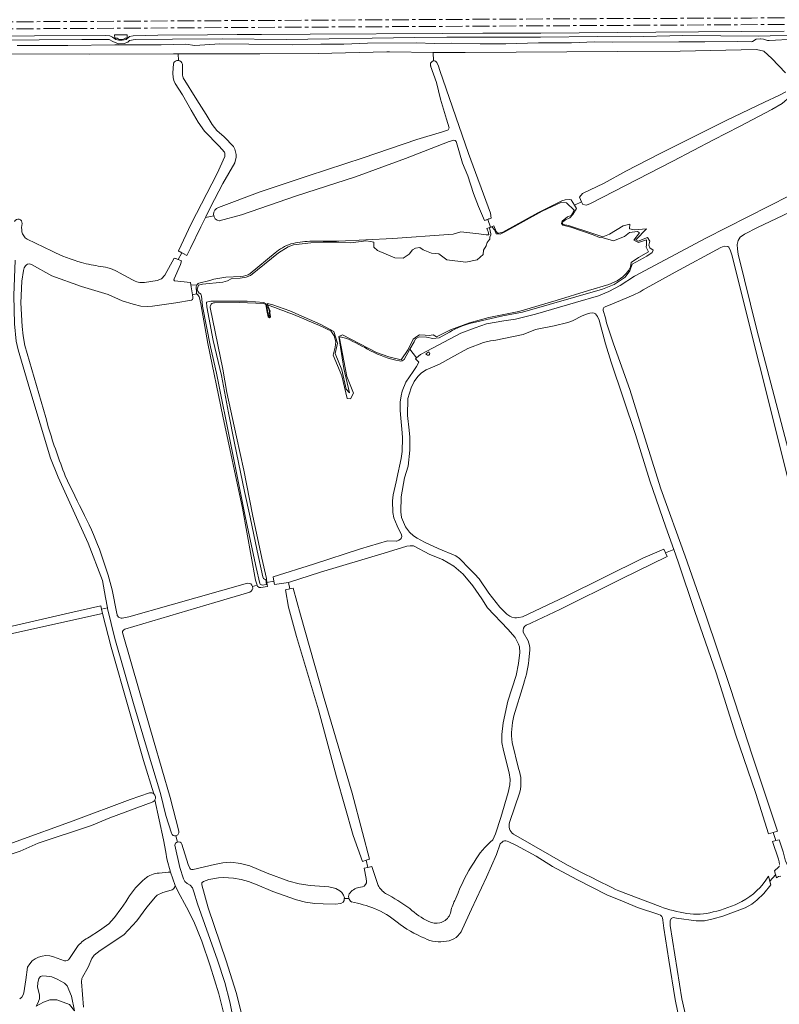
# Model space of a CAD drawing. Header units: metres. Extents: x 209813 to 223847, y 571801 to 587119.
# Tile 551 of 656: x 215466 to 215919, y 585274 to 585862. Entities that reach past the tile are written whole.
import ezdxf

# ---------------------------------------------------------------- set-up
doc = ezdxf.new("R2010")
doc.units = ezdxf.units.M
doc.linetypes.add('AM-AS', pattern=[16, 10, -2, 2, -2])
for name, color, linetype, lineweight in [('B-RO-AM-AS_SPOOR-G', 8, 'AM-AS', 0), ('B-RO-GK-BESCHOEIING-G', 8, 'GK-BESCHOEIING', 0), ('B-RO-GK-KADEMUUR-G', 8, 'Continuous', 0), ('B-RO-GR-GRAS-GV', 8, 'Continuous', 0), ('B-RO-GR-RIET-GV', 8, 'Continuous', 0), ('B-RO-GW-TALUD_KRUIN-G', 8, 'Continuous', 0), ('B-RO-KW-KUNSTWERK_GEMAAL-GV', 8, 'Continuous', 0), ('B-RO-OG-WATER_MEER-GV', 8, 'Continuous', 0), ('B-RO-VH-ONVERHARD-GV', 8, 'Continuous', 0), ('B-RO-VH-VERHARDING_HALFVERHARDING-GV', 8, 'Continuous', 0), ('B-RO-VH-VERHARDING_OPEN-GV', 8, 'Continuous', 0)]:
    doc.layers.add(name, color=color, linetype=linetype, lineweight=lineweight)
doc.linetypes.add('GK-BESCHOEIING', pattern='A,30,-5,[1,NLCS.shx,S=1,R=0,X=0,Y=0],-5', length=40)

msp = doc.modelspace()

# ---------------------------------------------------------------- linework, layer by layer
at = {"layer": 'B-RO-AM-AS_SPOOR-G', "flags": 128}
for points in [[(213304.048, 585848.332), (213310.981, 585848.37), (213413.081, 585849.117), (213518.575, 585849.635), (213615.021, 585850.01), (213740.279, 585850.819), (213960.079, 585851.998), (214010.98, 585852.193), (214210.941, 585853.522), (214414.327, 585854.443), (214610.856, 585855.734), (214697.236, 585856.125), (214772.532, 585856.619), (214926.514, 585857.284), (215011.75, 585857.888), (215397.634, 585860.164), (215803.555, 585862.346), (215902.476, 585862.758), (216119.608, 585864.071), (216159.519, 585864.182), (216286.886, 585865.197), (216687.331, 585867.023), (216761.329, 585867.481)], [(213304.075, 585844.307), (213638.605, 585846.143), (213757.034, 585846.925), (213903.907, 585847.779), (213965.765, 585848.014), (214124.022, 585848.893), (214171.521, 585849.069), (214280.756, 585849.714), (214367.487, 585850.116), (214425.824, 585850.6), (214610.37, 585851.597), (214750.18, 585852.482), (215093.525, 585854.385), (215214.408, 585854.901), (215322.886, 585855.505), (215600.987, 585857.132), (216166.326, 585860.25), (216250.869, 585860.882), (216575.959, 585862.509), (216649.075, 585862.766), (216761.488, 585863.541)]]:
    msp.add_lwpolyline(points, dxfattribs=at)
at = {"layer": 'B-RO-GK-BESCHOEIING-G', "flags": 128}
for points in [[(215743.096, 585741.888), (215744.184, 585742.283)], [(215744.184, 585742.283), (215745.054, 585742.598)], [(215745.054, 585742.598), (215745.79, 585742.865)], [(215745.79, 585742.865), (215747.081, 585743.333)], [(215561.063, 585723.417), (215561.51, 585723.196)], [(215561.51, 585723.196), (215562.649, 585722.633)], [(215562.649, 585722.633), (215563.854, 585722.038)], [(215563.854, 585722.038), (215564.301, 585721.817)], [(215558.748, 585719.391), (215559.164, 585719.215)], [(215559.292, 585719.161), (215560.415, 585718.687)], [(215560.415, 585718.687), (215561.444, 585718.253)], [(215561.444, 585718.253), (215561.985, 585718.025)], [(215561.985, 585718.025), (215562.405, 585717.848)], [(215916.158, 585353.899), (215916.498, 585352.653)], [(215916.498, 585352.653), (215916.778, 585351.627)], [(215916.778, 585351.627), (215916.817, 585351.484)], [(215916.817, 585351.484), (215917.267, 585349.831)], [(215912.509, 585350.822), (215912.926, 585349.292)], [(215912.926, 585349.292), (215913.324, 585347.829)], [(215913.324, 585347.829), (215913.594, 585346.84)], [(215913.594, 585346.84), (215913.907, 585345.687)]]:
    msp.add_lwpolyline(points, dxfattribs=at)
at = {"layer": 'B-RO-GK-KADEMUUR-G', "flags": 128}
msp.add_lwpolyline([(215907.72, 585850.283), (215907.494, 585850.28)], dxfattribs=at)
at = {"layer": 'B-RO-GR-GRAS-GV', "flags": 128}
for points in [[(215421.829, 585849.255), (215477.5, 585849.679), (215502.996, 585849.988), (215519.3, 585849.869), (215521.463, 585848.678), (215524.846, 585847.429), (215528.176, 585847.472), (215530.295, 585848.318), (215531.272, 585849.415), (215534.649, 585849.956), (215557.033, 585850.154), (215586.697, 585850.294), (215624.995, 585849.977), (215701.472, 585851.18), (215720.69, 585851.314), (215776.508, 585851.397), (215810.593, 585851.656), (215830.269, 585851.596), (215861.345, 585852.249), (215906.702, 585851.876), (215934.038, 585852.765)], [(215921.964, 585854.933), (215845.227, 585854.272), (215776.747, 585853.809), (215742.069, 585853.717), (215717.982, 585853.495), (215639.167, 585853.086), (215610.16, 585852.846), (215595.488, 585852.997), (215577.82, 585852.722), (215548.173, 585852.618), (215533.583, 585852.188), (215531.321, 585851.818), (215529.287, 585850.026), (215527.035, 585849.633), (215524.943, 585849.607), (215523.101, 585849.911), (215521.261, 585851.416), (215519.56, 585852.104), (215517.173, 585852.273), (215431.887, 585851.998)], [(215560.536, 585837.381), (215560.452, 585841.399), (215557.529, 585841.424), (215507.595, 585841.141), (215435.362, 585841.343), (215428.878, 585841.143), (215429.058, 585838.052)], [(215712.419, 585842.162), (215686.402, 585842.576), (215684.87, 585842.516), (215643.893, 585841.572), (215609.145, 585841.351), (215569.557, 585841.343), (215564.142, 585841.338), (215560.452, 585841.399)], [(215909.818, 585842.996), (215905.453, 585843.891), (215859.745, 585842.982), (215822.626, 585842.838), (215731.524, 585842.106), (215715.587, 585842.163), (215712.419, 585842.162), (215712.653, 585837.137)], [(215922.748, 585830.095), (215914.506, 585838.643), (215909.818, 585842.996)], [(215588.017, 585782.767), (215584.811, 585786.327), (215576.183, 585795.242), (215572.357, 585800.545), (215568.15, 585807.751), (215563.004, 585816.997), (215558.606, 585823.764), (215557.866, 585825.522), (215557.415, 585827.248), (215557.171, 585829.913), (215557.577, 585835.721)], [(215562.913, 585835.136), (215562.909, 585828.756), (215563.288, 585827), (215571.439, 585813.882), (215577.018, 585805.161), (215580.705, 585799.288), (215583.367, 585795.72), (215587.845, 585791.882), (215593.425, 585786.059)], [(215721.942, 585797.221), (215720.425, 585802.378), (215716.788, 585814.394), (215714.576, 585824.352), (215711, 585834.153)], [(215714.965, 585835.768), (215715.678, 585834.015), (215716.435, 585831.491), (215733.597, 585781.99), (215746.716, 585746.371), (215747.081, 585743.333), (215745.054, 585742.598)], [(215751.668, 585734.45), (215754.018, 585735.032), (215774.873, 585746.586), (215789.274, 585753.742), (215791.289, 585754.379), (215793.859, 585754.528), (215794.766, 585754.329), (215796.732, 585751.096), (215801.054, 585753.193), (215799.745, 585755.859), (215801.661, 585758.045), (215814.475, 585764.229), (215827.493, 585771.373), (215847.813, 585781.85), (215887.341, 585801.535), (215910.201, 585812.648), (215918.761, 585816.443), (215922.796, 585818.807)], [(215928.883, 585817.998), (215928.429, 585818.219), (215928.146, 585818.216), (215927.599, 585817.984), (215927.004, 585817.605), (215925.214, 585815.743), (215920.658, 585811.853), (215914.516, 585808.168), (215895.263, 585798.105), (215879.673, 585790.118), (215855.375, 585777.318), (215806.313, 585752.148), (215803.867, 585751.184), (215801.859, 585751.551), (215801.054, 585753.193)], [(215584.507, 585749.637), (215609.372, 585759.124), (215637.951, 585768.565), (215670.695, 585779.272), (215702.77, 585790.319), (215718.034, 585794.946), (215720.985, 585795.9)], [(215724.182, 585789.792), (215722.005, 585789.041), (215696.02, 585778.945), (215666.096, 585768.063), (215630.875, 585756.754), (215598.132, 585745.444), (215584.914, 585741.797)], [(215739.513, 585750.237), (215736.476, 585758.008), (215733.105, 585768.554), (215729.938, 585776.179), (215726.453, 585788.518)], [(215540.276, 585704.938), (215547.91, 585706.14), (215550.515, 585707.225), (215552.477, 585709.341), (215557.973, 585719.418), (215558.748, 585719.391), (215560.415, 585718.687), (215562.649, 585722.633), (215561.063, 585723.417), (215560.65, 585723.893), (215568.228, 585740.052), (215583.591, 585769.921), (215588.261, 585780.111)], [(215594.971, 585779.731), (215594.105, 585776.405), (215587.035, 585764.091), (215579.616, 585749.844), (215576.641, 585743.808), (215581.575, 585744.726)], [(215722.234, 585675.344), (215716.076, 585671.979), (215712.362, 585671.639), (215708.47, 585672.327), (215704.057, 585672.525), (215701.893, 585671.418), (215701.096, 585669.666), (215698.58, 585665.119), (215702.592, 585659.963), (215704.875, 585662.077), (215708.64, 585663.992), (215729.075, 585674.69), (215737.48, 585677.921), (215744.242, 585680.279), (215754.654, 585682.059), (215761.568, 585683.031), (215773.541, 585686.158), (215797.491, 585693.059), (215811.052, 585696.953), (215817.219, 585699.548), (215823.987, 585703.189), (215832.676, 585708.659), (215875.225, 585731.435), (215925.173, 585756.886)], [(215796.732, 585751.096), (215797.95, 585749.092), (215795.852, 585745.481), (215794.109, 585743.621), (215791.34, 585742.272), (215789.819, 585741.271), (215789.519, 585740.288), (215790.04, 585739.629), (215793.128, 585738.932), (215808.415, 585733.971), (215813.66, 585732.126), (215817.582, 585733.762), (215825.812, 585738.807), (215829.767, 585739.846), (215829.556, 585736.951), (215832.325, 585736.407), (215839.668, 585736.902), (215833.475, 585730.509), (215834.773, 585729.643), (215840.354, 585731.764), (215841.739, 585729.686), (215841.047, 585727.349), (215841.722, 585725.683), (215843.824, 585724.248), (215843.082, 585722.838), (215839.973, 585720.633), (215831.254, 585715.964), (215829.833, 585711.933), (215827.061, 585708.248), (215820.528, 585703.784), (215813.405, 585701.043), (215765.737, 585687.329), (215753.994, 585684.994), (215747.024, 585683.553), (215736.029, 585680.908)], [(215936.531, 585752.399), (215905.923, 585737.802), (215898.269, 585733.911), (215895.71, 585732.047), (215894.45, 585730.104), (215893.867, 585727.695), (215893.945, 585724.916), (215894.507, 585721.88), (215905.634, 585676.75), (215927.433, 585593.402), (215929.626, 585585.19)], [(215744.592, 585737.101), (215746.729, 585737.945), (215745.054, 585742.598), (215743.096, 585741.888), (215739.513, 585750.237)], [(215576.641, 585743.808), (215573.9, 585738.247), (215567.692, 585725.456), (215565.596, 585721.186), (215562.649, 585722.633)], [(215638.83, 585729.569), (215656.304, 585729.55), (215688.383, 585731.209), (215721.551, 585733.635), (215724.515, 585733.909), (215729.058, 585735.217), (215739.788, 585733.917), (215744.139, 585733.354), (215745.615, 585733.503)], [(215746.729, 585737.945), (215748.751, 585738.745), (215750.123, 585735.501), (215750.405, 585734.978)], [(215470.266, 585730.873), (215485.147, 585723.644)], [(215603.312, 585710.35), (215618.159, 585722.69)], [(215934.095, 585548.218), (215918.264, 585611.332), (215896.083, 585700.041), (215890.858, 585720.817), (215889.866, 585723.969), (215888.937, 585726.037), (215888.278, 585726.492), (215886.518, 585726.727), (215885.074, 585726.327), (215884.164, 585725.902), (215856.881, 585711.072), (215837.862, 585700.58), (215836.03, 585699.477), (215831.884, 585697.445), (215818.016, 585691.592), (215815.443, 585690.663), (215814.223, 585690.029), (215813.826, 585689.187), (215813.841, 585688.266), (215815.248, 585683.808), (215815.826, 585680.983), (215820.054, 585668.391), (215829.901, 585641.168), (215836.866, 585618.743), (215848.334, 585581.946), (215862.759, 585541.757), (215875.05, 585506.478), (215889.566, 585463.422), (215902.969, 585422.393), (215917.809, 585377.724), (215915.236, 585376.924)], [(215405.051, 585488.269), (215408.139, 585488.19), (215420.774, 585490.573), (215495.704, 585507.956), (215514.21, 585512.129), (215514.689, 585510.139), (215518.2, 585510.822), (215517.103, 585516.966), (215515.151, 585527.244), (215506.679, 585549.509), (215488.82, 585588.8), (215484.19, 585600.177), (215471.823, 585641.045), (215465.01, 585664.792), (215463.795, 585669.881), (215462.684, 585680.359), (215462.446, 585697.186), (215463.239, 585718.379)], [(215571.414, 585698.223), (215568.86, 585697.691), (215569.092, 585696.174), (215569.069, 585695.367), (215568.834, 585694.797), (215568.269, 585694.494), (215558.896, 585692.806), (215545.13, 585690.933), (215541.874, 585690.668), (215538.136, 585690.908), (215533.494, 585691.977), (215526.99, 585694.138), (215518.531, 585697.867), (215502.622, 585702.554), (215484.934, 585709.05), (215472.925, 585715.651), (215471.695, 585716.119), (215470.531, 585715.961)], [(215560.415, 585718.687), (215562.405, 585717.848), (215561.842, 585715.814), (215558.016, 585707.174), (215557.843, 585706.524), (215558.209, 585705.987), (215567.665, 585704.934), (215567.862, 585703.581), (215571.419, 585703.415)], [(215468.576, 585713.673), (215468.049, 585712.234), (215467.052, 585705.731), (215466.576, 585692.793), (215467.318, 585678.716), (215467.847, 585673.226), (215468.905, 585667.405), (215481.473, 585624.41), (215483.065, 585618.359)], [(215525.393, 585710.819), (215533.12, 585706.476)], [(215572.611, 585704.511), (215579.272, 585706.271)], [(215588.825, 585708.162), (215597.827, 585708.571)], [(215607.575, 585524.341), (215606.605, 585527.376), (215598.68, 585570.444), (215587.067, 585625.166), (215578.112, 585668.596), (215573.812, 585692.158), (215573.107, 585695.743)], [(215613.94, 585691.609), (215614.148, 585690.743), (215615.272, 585687.929), (215615.124, 585687.039), (215615.52, 585684.565), (215614.901, 585683.823), (215614.16, 585684.441), (215613.412, 585687.274), (215612.67, 585691.802), (215611.514, 585692.459), (215596.925, 585693.101), (215582.067, 585692.893)], [(215579.534, 585690.009), (215586.962, 585653.359), (215589.405, 585639.361), (215595.125, 585612.944), (215599.54, 585593.088), (215604.727, 585566.497), (215610.28, 585540.426), (215613.064, 585528.385), (215613.355, 585526)], [(215856.061, 585545.619), (215851.276, 585559.034), (215841.82, 585586.589), (215833.268, 585614.222), (215818.695, 585657.54), (215815.222, 585668.478), (215811.471, 585682.501), (215810.594, 585684.621), (215809.316, 585686.309), (215808.589, 585686.764), (215807.612, 585686.9), (215806.022, 585686.757), (215803.952, 585686.12), (215801.401, 585685.078), (215795.63, 585682.089), (215792.795, 585681.159), (215784.722, 585679.171), (215773.631, 585676.89), (215766.273, 585674.036), (215749.874, 585670.501), (215746.635, 585670.185), (215742.57, 585669.127), (215733.142, 585665.582), (215723.105, 585660.08), (215716.262, 585656.258), (215708.23, 585652.794), (215705.518, 585651.043), (215703.306, 585648.889), (215701.069, 585645.979), (215699.318, 585642.079), (215697.388, 585635.753), (215697.273, 585625.67), (215698.082, 585616.946), (215698.634, 585612.652), (215698.672, 585605.034), (215697.562, 585595.333), (215695.316, 585588.434), (215693.35, 585577.104), (215693.233, 585568.106), (215693.624, 585564.739), (215695.896, 585559.16), (215698.335, 585556.075), (215700.722, 585553.792), (215702.924, 585552.371), (215707.296, 585549.983), (215715.506, 585546.232), (215726.035, 585541.823), (215728.221, 585540.368), (215734.379, 585534.034), (215737.12, 585531.236), (215739.975, 585528.168), (215745.662, 585519.665), (215752.253, 585511.364), (215756.341, 585507.075), (215758.129, 585505.868), (215759.446, 585505.248), (215761.114, 585505.016), (215762.175, 585504.985), (215763.561, 585505.082), (215765.838, 585505.614), (215791.491, 585517.679), (215837.528, 585540.443), (215850.039, 585545.911), (215851.06, 585543.72)], [(215661.009, 585671.584), (215657.855, 585672.323), (215656.989, 585672.654), (215656.658, 585671.789), (215661.026, 585648.964), (215664.963, 585638.964), (215663.233, 585635.544), (215661.199, 585635.754), (215657.954, 585649.224), (215652.879, 585661.716), (215654.064, 585666.493), (215654.398, 585669.61), (215653.483, 585673.073), (215651.541, 585676.127)], [(215698.58, 585665.119), (215695.27, 585659.138)], [(215617.52, 585526.763), (215616.969, 585529.479), (215641.127, 585537.019), (215669.229, 585546.047), (215685.273, 585550.788), (215690.698, 585550.728), (215690.864, 585550.752), (215692.1, 585551.272), (215693.075, 585551.807), (215693.699, 585552.635), (215693.785, 585553.348), (215693.696, 585554.458), (215690.949, 585559.907), (215689.027, 585564.532), (215688.351, 585567.667), (215688.223, 585574.674), (215688.713, 585578.225), (215690.437, 585586.095), (215690.796, 585587.791), (215690.795, 585587.972), (215693.438, 585600.049), (215694.04, 585604.12), (215694.113, 585612.236), (215694.084, 585615.31), (215693.067, 585626.295), (215692.79, 585628.871), (215692.803, 585633.573), (215693.315, 585637.44), (215694.01, 585640.064), (215696.124, 585645.516), (215700.609, 585651.923), (215702.572, 585654.814), (215703.92, 585657.52), (215702.039, 585659.451), (215702.592, 585659.963)], [(215748.157, 585372.484), (215749.727, 585376.064), (215752.95, 585385.893), (215757.234, 585400.789), (215758.305, 585405.232), (215758.424, 585408.449), (215757.885, 585412.421), (215754.466, 585425.833), (215753.492, 585430.524), (215753.478, 585435.38), (215754.33, 585442.248), (215757.006, 585455.109), (215761.929, 585470.422), (215763.431, 585477.721), (215764.127, 585484.226), (215763.943, 585487.531), (215763.35, 585489.245), (215761.426, 585493.184), (215757.018, 585498.146), (215744.899, 585510.811), (215741.605, 585516.171), (215736.164, 585524.051), (215730.387, 585530.965), (215724.749, 585535.721), (215717.963, 585539.695), (215710.494, 585542.621), (215700.824, 585547.867), (215698.79, 585547.922), (215696.813, 585547.749), (215683.231, 585543.582), (215645.357, 585532.157), (215626.168, 585526.022)], [(215919.113, 585357.752), (215918.914, 585359.392), (215918.484, 585360.997), (215914.88, 585371.525), (215916.852, 585372.017), (215915.236, 585376.924), (215912.557, 585376.091), (215904.884, 585400.107), (215893, 585434.954), (215881.294, 585472.05), (215868.484, 585508.766), (215858.636, 585538.399), (215856.061, 585545.619), (215851.06, 585543.72), (215852.115, 585541.453), (215824.869, 585528.229), (215787.998, 585509.916), (215771.231, 585501.949), (215770.436, 585501.556), (215767.946, 585500.578)], [(215514.546, 585542.853), (215518.713, 585530.417), (215521.094, 585521.554), (215523.872, 585507.498)], [(215526.969, 585504.783), (215531.032, 585505.527), (215556.192, 585512.723), (215601.779, 585525.547)], [(215607.801, 585523.636), (215607.575, 585524.341), (215604.729, 585523.671)], [(215631.015, 585493.706), (215626.258, 585511.267), (215624.408, 585521.55), (215627.054, 585522.191), (215626.168, 585526.022), (215617.904, 585524.864), (215617.52, 585526.763), (215613.355, 585526), (215613.643, 585523.636), (215609.671, 585523.066)], [(215627.054, 585522.191), (215628.921, 585522.643), (215633.337, 585506.714), (215647.443, 585456.847), (215664.152, 585400.32), (215670.382, 585376.95)], [(215603.104, 585520.278), (215582.334, 585514.059), (215528.511, 585498.182)], [(215545.844, 585399.864), (215539.693, 585419.789), (215531.041, 585450.427), (215520.484, 585487.416), (215515.325, 585507.498), (215467.779, 585496.941), (215429.6, 585488.369), (215404.914, 585482.495)], [(215527.092, 585496.108), (215537.031, 585461.637), (215545.68, 585432.025), (215555.683, 585397.689), (215560.684, 585377.582)], [(215672.589, 585360.361), (215670.323, 585359.616), (215664.869, 585375.107), (215654.924, 585410.155), (215644.045, 585450.128), (215631.015, 585493.706)], [(215766.212, 585496.35), (215769.196, 585491.2)], [(215770.078, 585485.55), (215769.824, 585481.823)], [(215766.365, 585465.247), (215760.676, 585446.396)], [(215759.596, 585430.57), (215763.456, 585414.945)], [(215441.536, 585363.346), (215463.685, 585371.495), (215497.703, 585383.832), (215531.786, 585396.521), (215543.273, 585400.528)], [(215764.194, 585400.937), (215758.023, 585382.895)], [(215544.83, 585394.919), (215519.716, 585385.595), (215508.614, 585381.056), (215476.944, 585370.499), (215466.069, 585365.737), (215449.401, 585360.181), (215440.545, 585356.831)], [(215548.99, 585352.678), (215554.409, 585353.16), (215555.763, 585353.116), (215553.62, 585361.212), (215553.07, 585365.147), (215551.636, 585372.563), (215546.471, 585396.293)], [(215559.037, 585374.849), (215559.885, 585371.171)], [(215670.382, 585376.95), (215674.589, 585361.019), (215672.589, 585360.361), (215673.467, 585356.025), (215675.848, 585356.583), (215679.663, 585345.299)], [(215760.358, 585375.852), (215792.66, 585357.318)], [(215562.646, 585369.917), (215566.439, 585357.71), (215567.246, 585355.65), (215567.737, 585355.03), (215568.374, 585354.756), (215569.285, 585354.765), (215581.987, 585357.776), (215586.974, 585358.683), (215591.722, 585359.08), (215597.62, 585358.438), (215603.163, 585356.992), (215613.568, 585352.606), (215626.479, 585347.783), (215632.571, 585346.301), (215639.15, 585345.275), (215650.237, 585344.488), (215654.485, 585343.37), (215656.858, 585342.1), (215658.094, 585340.971), (215659.099, 585339.542), (215659.503, 585337.79), (215659.492, 585337.437)], [(215861.616, 585254.017), (215856.921, 585277.246), (215853.07, 585300.642), (215850.056, 585319.74), (215849.543, 585324.583), (215849.277, 585326), (215848.948, 585326.793), (215848.189, 585327.44), (215847.193, 585328.031), (215834.346, 585332.178), (215826.401, 585335.557), (215816.099, 585339.756), (215798.118, 585348.734), (215783.757, 585356.589), (215773.849, 585362.689), (215762.259, 585369.075), (215757.626, 585371.354), (215756.631, 585371.742), (215755.766, 585371.934), (215755.069, 585371.945), (215754.328, 585371.601), (215753.818, 585371.301), (215752.549, 585370.054), (215750.322, 585363.766), (215744.32, 585350.136), (215735.439, 585331.117), (215729.875, 585318.975)], [(215916.852, 585372.017), (215918.899, 585372.529), (215921.192, 585365.367), (215921.546, 585364.496), (215922.685, 585359.727), (215923.472, 585358.455), (215928.586, 585342.311), (215930.106, 585336.043), (215933.821, 585324.508), (215941.738, 585295.876), (215949.512, 585268.773), (215954.787, 585254.419), (215958.096, 585243.355), (215962.904, 585244.768), (215964.086, 585240.31), (215990.712, 585235.527), (216012.224, 585232.065), (216020.564, 585230.504)], [(215672.472, 585349.461), (215671.378, 585355.536), (215673.467, 585356.025)], [(215919.803, 585350.834), (215918.491, 585350.512), (215917.267, 585349.831), (215916.778, 585351.627), (215913.324, 585347.829), (215913.907, 585345.687), (215909.739, 585340.463), (215905.559, 585336.465), (215902.619, 585334.079), (215898.607, 585331.841), (215885.366, 585326.953), (215879.571, 585325.272), (215874.323, 585324.236), (215869.291, 585324.062), (215857.654, 585325.679), (215855.641, 585326.195), (215854.534, 585325.627), (215853.904, 585324.089), (215853.955, 585321.331), (215860.896, 585277.67)], [(215916.778, 585351.627), (215916.158, 585353.899), (215918.525, 585356.088), (215918.938, 585356.602), (215919.135, 585357.036)], [(215646.962, 585334.247), (215641.96, 585334.522), (215636.413, 585335.388), (215630.974, 585336.744), (215616.938, 585341.64), (215607.491, 585345.653), (215602.298, 585347.576), (215597.91, 585348.85), (215593.441, 585349.65), (215587.391, 585349.954), (215584.497, 585349.792), (215578.628, 585348.848), (215575.56, 585347.53), (215574.674, 585347.071), (215574.461, 585346.737), (215574.507, 585345.567), (215578.205, 585331.811), (215588.922, 585300.264), (215595.039, 585281.46), (215598.888, 585265.695)], [(215912.509, 585350.822), (215913.324, 585347.829)], [(215556.23, 585342.535), (215551.263, 585341.009), (215547.878, 585339.462), (215546.793, 585338.427), (215541.624, 585332.367), (215535.705, 585324.149), (215527.873, 585315.71), (215513.904, 585306.472), (215510.329, 585303.623), (215508.959, 585301.697), (215506.627, 585296.597), (215503.392, 585290.601), (215502.893, 585289.729), (215502.762, 585287.684), (215503.98, 585272.595)], [(215587.928, 585266.999), (215584.674, 585280.572), (215579.435, 585297.241), (215574.593, 585312.084), (215569.752, 585323.672), (215565.386, 585332.404), (215560.34, 585341.427), (215558.576, 585345.27), (215558.248, 585343.989)], [(215823.223, 585342.011), (215847.896, 585332.656)], [(215662.215, 585337.424), (215659.492, 585337.437), (215659.455, 585336.305), (215658.899, 585335.316), (215657.339, 585334.585), (215653.942, 585334.102), (215646.962, 585334.247)], [(215507.213, 585314.327), (215513.499, 585318.318), (215518.987, 585322.447)], [(215495.532, 585301.61), (215500.813, 585309.413)], [(215485.976, 585302.622), (215492.553, 585300.217)], [(215465.849, 585277.531), (215467.07, 585278.679), (215467.951, 585279.964), (215468.282, 585281.254), (215469.42, 585289.048), (215470.583, 585296.589)], [(215860.896, 585277.67), (215864.516, 585261.063), (215869.598, 585240.384), (215884.64, 585186.983), (215890.363, 585187.784), (215889.993, 585190.627), (215913.676, 585195.403), (215933.475, 585198.761)]]:
    msp.add_lwpolyline(points, dxfattribs=at)
at = {"layer": 'B-RO-GR-GRAS-GV'}
for points in [[(215720.985, 585795.9, 0.3113057), (215721.942, 585797.221)], [(215593.425, 585786.059, -0.1381335), (215594.971, 585779.731)], [(215726.453, 585788.518, 0.4276592), (215724.182, 585789.792)], [(215588.261, 585780.111, 0.109843), (215588.017, 585782.767)], [(215467.292, 585740.236, 0.083652), (215467.17, 585735.238)], [(215467.17, 585735.238, 0.2002585), (215470.266, 585730.873)], [(215745.615, 585733.503, 0.0801638), (215744.592, 585737.101)], [(215750.405, 585734.978, 0.3540673), (215751.668, 585734.45)], [(215618.159, 585722.69, -0.0856283), (215627.532, 585727.986)], [(215627.532, 585727.986, -0.0482099), (215638.83, 585729.569)], [(215485.147, 585723.644, 0.0367413), (215502.732, 585716.835)], [(215470.531, 585715.961, 0.1586912), (215468.576, 585713.673)], [(215502.732, 585716.835, 0.0149482), (215514.093, 585714.569)], [(215514.093, 585714.569, -0.1132537), (215525.393, 585710.819)], [(215597.827, 585708.571, 0.1434686), (215603.312, 585710.35)], [(215533.12, 585706.476, 0.1348878), (215540.276, 585704.938)], [(215571.419, 585703.415, -0.1775393), (215572.611, 585704.511)], [(215579.272, 585706.271, -0.03778), (215588.825, 585708.162)], [(215571.646, 585697.985, -0.0935019), (215571.414, 585698.223)], [(215573.107, 585695.743, 0.1821013), (215571.646, 585697.985)], [(215582.067, 585692.893, 0.4939322), (215579.534, 585690.009)], [(215651.541, 585676.127, 0.0225324), (215613.94, 585691.609)], [(215736.029, 585680.908, 0.0787488), (215722.234, 585675.344)], [(215675.165, 585664.276, 0.008867), (215661.009, 585671.584)], [(215692.385, 585658.154, -0.077154), (215675.165, 585664.276)], [(215695.27, 585659.138, -0.2795979), (215692.385, 585658.154)], [(215483.065, 585618.359, 0.022408), (215493.034, 585589.608)], [(215493.034, 585589.608, 0.0078602), (215504.528, 585565.966)], [(215504.528, 585565.966, -0.0314573), (215514.546, 585542.853)], [(215609.671, 585523.066, -0.2524256), (215607.801, 585523.636)], [(215523.872, 585507.498, 0.4789531), (215526.969, 585504.783)], [(215528.511, 585498.182, 0.2570832), (215527.092, 585496.108)], [(215767.946, 585500.578, 0.3214457), (215766.212, 585496.35)], [(215769.196, 585491.2, -0.0980401), (215770.078, 585485.55)], [(215769.824, 585481.823, -0.0672819), (215766.365, 585465.247)], [(215760.676, 585446.396, 0.1007256), (215759.596, 585430.57)], [(215763.456, 585414.945, -0.1473566), (215764.194, 585400.937)], [(215543.273, 585400.528, -0.2408574), (215545.844, 585399.864)], [(215546.471, 585396.293, -0.1905413), (215544.83, 585394.919)], [(215758.023, 585382.895, 0.317593), (215760.358, 585375.852)], [(215560.684, 585377.582, -0.4191127), (215559.037, 585374.849)], [(215559.885, 585371.171, -0.3962501), (215562.646, 585369.917)], [(215736.926, 585359.202, -0.0936068), (215748.157, 585372.484)], [(215726.25, 585338.044, -0.0555173), (215736.926, 585359.202)], [(215792.66, 585357.318, 0.0076275), (215823.223, 585342.011)], [(215540.473, 585349.226, -0.1656515), (215548.99, 585352.678)], [(215530.343, 585337.527, -0.0739026), (215540.473, 585349.226)], [(215669.106, 585344.247, 0.3465212), (215672.742, 585346.86)], [(215672.742, 585346.86, 0.0490427), (215672.472, 585349.461)], [(215896.689, 585335.698, 0.1392157), (215912.509, 585350.822)], [(215558.248, 585343.989, -0.2142467), (215556.23, 585342.535)], [(215662.903, 585340.941, -0.1963462), (215669.106, 585344.247)], [(215679.663, 585345.299, 0.1214836), (215684.105, 585340.441)], [(215684.105, 585340.441, -0.0295166), (215698.583, 585331.571)], [(215518.987, 585322.447, 0.0526759), (215530.343, 585337.527)], [(215677.538, 585331.589, 0.0350088), (215663.78, 585335.44)], [(215723.24, 585330.684, -0.059362), (215726.25, 585338.044)], [(215879.513, 585329.445, 0.0622535), (215896.689, 585335.698)], [(215690.979, 585323.315, 0.0722465), (215677.538, 585331.589)], [(215698.583, 585331.571, 0.0854924), (215709.869, 585323.819)], [(215722.008, 585327.007, 0.077877), (215723.24, 585330.684)], [(215847.896, 585332.656, 0.0455515), (215863.776, 585328.515)], [(215863.776, 585328.515, 0.111693), (215879.513, 585329.445)], [(215707.433, 585313.74, -0.0672883), (215690.979, 585323.315)], [(215709.869, 585323.819, 0.161866), (215716.479, 585322.951)], [(215716.479, 585322.951, 0.1974975), (215722.008, 585327.007)], [(215729.875, 585318.975, -0.2673998), (215720.502, 585312.002)], [(215500.813, 585309.413, -0.0928064), (215507.213, 585314.327)], [(215720.502, 585312.002, -0.1677201), (215707.433, 585313.74)], [(215470.583, 585296.589, -0.3811569), (215485.976, 585302.622)], [(215492.553, 585300.217, 0.3059375), (215495.532, 585301.61)]]:
    msp.add_lwpolyline(points, format="xyb", dxfattribs=at)
at = {"layer": 'B-RO-GR-GRAS-GV', "flags": 128}
msp.add_lwpolyline([(215475.577, 585273.186), (215480.015, 585275.606), (215483.9, 585277.063), (215488.029, 585277.063), (215495.494, 585274.238), (215498.463, 585270.536), (215496.786, 585279.233), (215494.129, 585285.435), (215492.576, 585286.989), (215488.287, 585289.39), (215484.966, 585290.652), (215481.921, 585291.194), (215479.362, 585291.283), (215478.206, 585290.925), (215477.352, 585289.743), (215476.614, 585287.248), (215476.421, 585284.572), (215477.712, 585279.926), (215477.689, 585277.571), (215476.64, 585275.065)], close=True, dxfattribs=at)
at = {"layer": 'B-RO-GR-GRAS-GV'}
for centre, radius, start, end in [((215560.154, 585834.596), 2.811, 11.081453, 154.698605), ((215712.96, 585835.018), 2.141, 20.50568, 206.264806), ((215585.431, 585745.755), 3.991, 103.387701, 263.560586), ((215464.9, 585740.385), 2.396, 356.42494, 155.662016), ((215602.125, 585522.832), 2.735, 290.962398, 98.366236), ((215665.706, 585338.567), 3.673, 139.735943, 240.642274)]:
    msp.add_arc(centre, radius, start, end, dxfattribs=at)
at = {"layer": 'B-RO-GR-RIET-GV', "flags": 128}
for points in [[(215934.038, 585852.765), (215906.702, 585851.876), (215861.345, 585852.249), (215830.269, 585851.596), (215810.593, 585851.656), (215776.508, 585851.397), (215720.69, 585851.314), (215701.472, 585851.18), (215624.995, 585849.977), (215586.697, 585850.294), (215557.033, 585850.154), (215534.649, 585849.956), (215531.272, 585849.415), (215530.295, 585848.318), (215528.176, 585847.472), (215524.846, 585847.429), (215521.463, 585848.678), (215519.3, 585849.869), (215502.996, 585849.988), (215477.5, 585849.679), (215421.829, 585849.255)], [(215464.274, 585846.448), (215494.625, 585846.287), (215522.508, 585846.867), (215528.741, 585846.688), (215550.327, 585846.71), (215564.965, 585847.13), (215570.293, 585846.453), (215585.226, 585847.303), (215602.589, 585847.179), (215628.532, 585846.777), (215645.579, 585847.146), (215659.165, 585847.172), (215673.367, 585847.81), (215702.588, 585847.916), (215713.05, 585847.617), (215723.204, 585847.771), (215740.464, 585847.411), (215755.743, 585847.402), (215775.374, 585847.881), (215795.014, 585847.994), (215808.643, 585848.55), (215819.491, 585848.456), (215858.989, 585848.594), (215874.524, 585848.466), (215894.319, 585848.813), (215902.441, 585848.531), (215903.05, 585848.672), (215905.099, 585850.245), (215907.72, 585850.283), (215909.539, 585850.137), (215911.859, 585849.436), (215913.011, 585849.283), (215927.886, 585850.151)]]:
    msp.add_lwpolyline(points, dxfattribs=at)
at = {"layer": 'B-RO-GW-TALUD_KRUIN-G', "flags": 128}
msp.add_lwpolyline([(215921.964, 585854.933), (215845.227, 585854.272), (215776.747, 585853.809), (215742.069, 585853.717), (215717.982, 585853.495), (215639.167, 585853.086), (215610.16, 585852.846), (215595.488, 585852.997), (215577.82, 585852.722), (215548.173, 585852.618), (215533.583, 585852.188), (215531.321, 585851.818), (215529.287, 585850.026), (215527.035, 585849.633), (215524.943, 585849.607), (215523.101, 585849.911), (215521.261, 585851.416), (215519.56, 585852.104), (215517.173, 585852.273), (215431.887, 585851.998)], dxfattribs=at)
at = {"layer": 'B-RO-KW-KUNSTWERK_GEMAAL-GV', "flags": 128}
msp.add_lwpolyline([(215708.613, 585661.955), (215709.079, 585661.687), (215709.511, 585661.643), (215709.929, 585661.717), (215710.227, 585661.956), (215710.361, 585662.224), (215710.435, 585662.567), (215710.39, 585662.875), (215709.924, 585663.651), (215708.145, 585662.403)], close=True, dxfattribs=at)
at = {"layer": 'B-RO-OG-WATER_MEER-GV', "flags": 128}
for points in [[(215610.499, 585524.403), (215612.985, 585524.764), (215612.692, 585527.757), (215611.807, 585528.006), (215611.251, 585528.475), (215610.874, 585529.399), (215607.487, 585544.974), (215603.343, 585564.98), (215600.035, 585580.353), (215594.06, 585609.154), (215590.473, 585627.277), (215586.304, 585649.45), (215581.234, 585670.317), (215577.487, 585690.544), (215577.346, 585693.19), (215579.797, 585693.878), (215601.516, 585693.878), (215611.401, 585693.025), (215612.92, 585692.248), (215613.189, 585691.033), (215613.584, 585688.003), (215614.357, 585685.41), (215614.823, 585684.618), (215615.063, 585685.65), (215614.682, 585686.866), (215614.893, 585687.629), (215613.806, 585691.05), (215613.687, 585691.868), (215613.721, 585692.498), (215616.832, 585691.713), (215626.916, 585688.015), (215645.542, 585679.83), (215653.231, 585675.824), (215655.387, 585668.712), (215653.948, 585662.651), (215657.98, 585652.968), (215660.508, 585641.365), (215662.585, 585639.244), (215659.124, 585653.659), (215656.31, 585672.714), (215658.426, 585673.723), (215678.779, 585663.295), (215686.1, 585660.536), (215693.478, 585658.925), (215697.59, 585665.048), (215700.62, 585671.189), (215702.672, 585672.772), (215704.403, 585673.761), (215707.765, 585673.564), (215710.04, 585673.366), (215712.438, 585673.811), (215714.539, 585672.624), (215722.823, 585676.703), (215734.207, 585680.879), (215745.772, 585684.04), (215763.554, 585687.679), (215785.809, 585694.29), (215805.111, 585700.304), (215817.362, 585703.746), (215822.205, 585706.066), (215825.557, 585708.408), (215827.648, 585710.415), (215829.186, 585712.369), (215830.146, 585714.322), (215830.511, 585716.94), (215834.982, 585719.971), (215841.034, 585723.29), (215839.476, 585726.142), (215839.736, 585727.489), (215839.785, 585730.433), (215834.982, 585728.831), (215832.251, 585730.144), (215835.626, 585734.632), (215834.458, 585735.368), (215829.66, 585734.82), (215826.583, 585732.424), (215820.068, 585729.74), (215813.986, 585731.641), (215811.698, 585731.911), (215807.84, 585733.422), (215794.582, 585738.031), (215789.745, 585739.124), (215788.985, 585740.216), (215789.525, 585741.601), (215792.561, 585744.078), (215794.752, 585744.971), (215796.582, 585748.138), (215792.066, 585752.591), (215789.023, 585752.815), (215777.575, 585747.582), (215755.341, 585735.263), (215752.473, 585733.764), (215750.142, 585734.075), (215749.207, 585736.231), (215747.537, 585738.264), (215746.729, 585737.945)], [(215746.729, 585737.945), (215746.015, 585737.663), (215746.833, 585734.086), (215746.914, 585733.341), (215746.2, 585731.931), (215746.243, 585730.762), (215745.301, 585729.603), (215744.783, 585728.775), (215744.197, 585726.861), (215742.423, 585724.263), (215742.358, 585721.688), (215738.8, 585718.506), (215732.061, 585717.142), (215720.607, 585718.565), (215715.785, 585722.012), (215711.459, 585722.532), (215706.537, 585724.393), (215704.504, 585725.908), (215701.951, 585725.432), (215700.177, 585724.393), (215698.273, 585721.839), (215694.639, 585719.501), (215689.653, 585719.723), (215679.28, 585724.003), (215677.1, 585726.081), (215677.1, 585728.974), (215675.102, 585729.491), (215672.468, 585729.873), (215663.32, 585728.562), (215654.778, 585728.971), (215646.898, 585728.971), (215639.58, 585728.739), (215629.26, 585727.543), (215626.046, 585726.282), (215620.177, 585722.71), (215603.538, 585709.234), (215600.868, 585708.072), (215597.432, 585707.478), (215592.042, 585707.231), (215589.743, 585706.043), (215587.093, 585705.267), (215574.838, 585704.049), (215572.606, 585703.413), (215571.73, 585700.968), (215572.013, 585699.71), (215572.995, 585698.669)], [(215574.224, 585696.934), (215574.876, 585690.76), (215579.609, 585666.607), (215583.245, 585650.834), (215592.149, 585606.252), (215600.632, 585564.571), (215606.812, 585534.913), (215609.075, 585525.504)]]:
    msp.add_lwpolyline(points, dxfattribs=at)
at = {"layer": 'B-RO-OG-WATER_MEER-GV'}
for points in [[(215572.995, 585698.669, -0.2349961), (215574.224, 585696.934)], [(215609.075, 585525.504, 0.2827493), (215610.499, 585524.403)]]:
    msp.add_lwpolyline(points, format="xyb", dxfattribs=at)
at = {"layer": 'B-RO-VH-ONVERHARD-GV', "flags": 128}
for points in [[(215571.419, 585703.415), (215567.862, 585703.581), (215568.86, 585697.691), (215571.414, 585698.223)], [(215571.256, 585698.731), (215571.165, 585702.52)]]:
    msp.add_lwpolyline(points, dxfattribs=at)
at = {"layer": 'B-RO-VH-ONVERHARD-GV'}
for points in [[(215571.165, 585702.52, -0.1003997), (215571.419, 585703.415)], [(215571.414, 585698.223, -0.1475817), (215571.256, 585698.731)]]:
    msp.add_lwpolyline(points, format="xyb", dxfattribs=at)
at = {"layer": 'B-RO-VH-VERHARDING_HALFVERHARDING-GV', "flags": 128}
msp.add_lwpolyline([(215431.887, 585851.998), (215517.173, 585852.273), (215519.56, 585852.104), (215521.261, 585851.416), (215523.101, 585849.911), (215524.943, 585849.607), (215527.035, 585849.633), (215529.287, 585850.026), (215531.321, 585851.818), (215533.583, 585852.188), (215548.173, 585852.618), (215577.82, 585852.722), (215595.488, 585852.997), (215610.16, 585852.846), (215639.167, 585853.086), (215717.982, 585853.495), (215742.069, 585853.717), (215776.747, 585853.809), (215845.227, 585854.272), (215921.964, 585854.933)], dxfattribs=at)
msp.add_lwpolyline([(215522.584, 585850.763), (215522.491, 585852.727), (215529.949, 585852.799), (215529.938, 585850.702), (215528.733, 585850.675), (215527.421, 585849.915), (215525.242, 585849.891), (215524.049, 585850.746)], close=True, dxfattribs=at)
at = {"layer": 'B-RO-VH-VERHARDING_OPEN-GV', "flags": 128}
msp.add_lwpolyline([(215522.491, 585852.727), (215522.584, 585850.763), (215524.049, 585850.746), (215525.242, 585849.891), (215527.421, 585849.915), (215528.733, 585850.675), (215529.938, 585850.702), (215529.949, 585852.799)], close=True, dxfattribs=at)
for points in [[(215556.37, 585376.402), (215553.028, 585387.059), (215549.891, 585400.051), (215541.995, 585425.818), (215533.654, 585453.737), (215522.536, 585492.664), (215518.253, 585510.527), (215518.2, 585510.822), (215514.689, 585510.139), (215515.325, 585507.498), (215520.484, 585487.416), (215531.041, 585450.427), (215539.693, 585419.789), (215545.844, 585399.864)], [(215546.471, 585396.293), (215551.636, 585372.563), (215553.07, 585365.147), (215553.62, 585361.212), (215555.763, 585353.116), (215558.576, 585345.27), (215560.34, 585341.427), (215565.386, 585332.404), (215569.752, 585323.672), (215574.593, 585312.084), (215579.435, 585297.241), (215584.674, 585280.572), (215587.928, 585266.999)], [(215596.363, 585250.325), (215591.257, 585275.801), (215588.16, 585287.412), (215583.847, 585300.75), (215571.923, 585334.262), (215569.771, 585341.535), (215568.858, 585343.77), (215567.573, 585345.526), (215565.844, 585346.381), (215564.304, 585347.564), (215563.527, 585349.118), (215561.337, 585355.941), (215558.401, 585369.336)]]:
    msp.add_lwpolyline(points, dxfattribs=at)
at = {"layer": 'B-RO-VH-VERHARDING_OPEN-GV'}
for points in [[(215545.844, 585399.864, -0.3487565), (215546.471, 585396.293)], [(215559.037, 585374.849, -0.4001162), (215556.37, 585376.402)], [(215558.401, 585369.336, -0.2886507), (215559.885, 585371.171)]]:
    msp.add_lwpolyline(points, format="xyb", dxfattribs=at)

doc.saveas('drawing.dxf')
